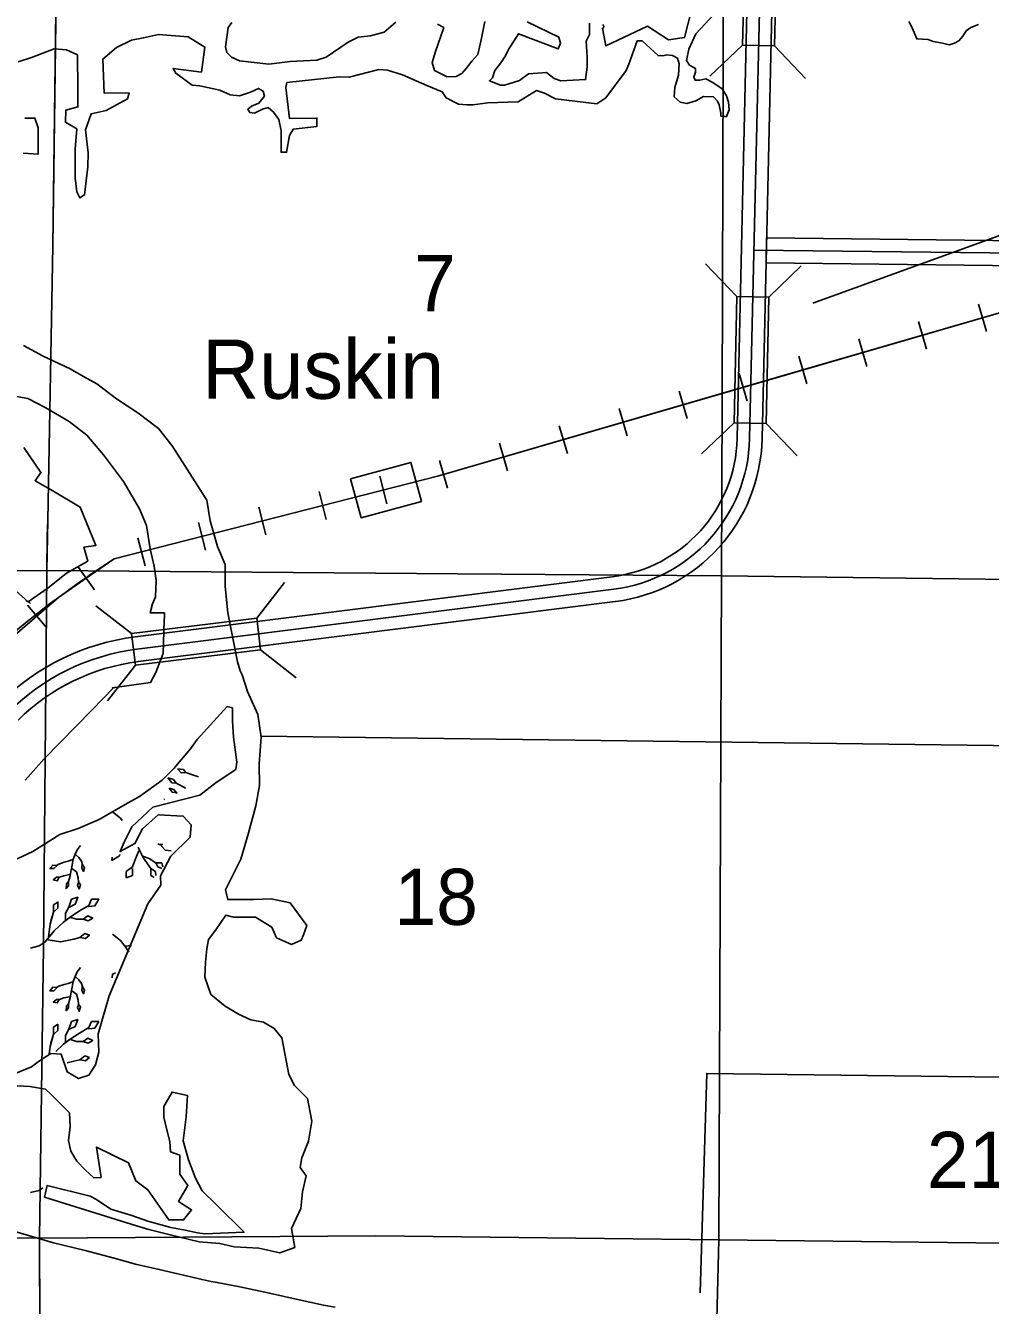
# Model space of a CAD drawing. Extents: x 380424 to 701066, y 1117407 to 1412949.
# Drawn here: x 509751 to 517486, y 1220200 to 1230461 of the extents above; entities that cross this region are included whole.
import ezdxf

# ---------------------------------------------------------------- set-up
doc = ezdxf.new("R2010")
doc.units = 0
for name, color, linetype in [('Bridges and Drawbridges US Highways', 7, 'Continuous'), ('Cities Incorporated Area', 7, 'Continuous'), ('Communities and Subdivisions Names without Post Office', 7, 'Continuous'), ('Local Roads Paved', 7, 'Continuous'), ('Local Roads Related Text', 7, 'Continuous'), ('Mangroves', 7, 'Continuous'), ('Masks for Road Features', 7, 'Continuous'), ('Narrow Canals', 7, 'Continuous'), ('Narrow River Creek and Branch and Slough', 7, 'Continuous'), ('Railroad Stations', 7, 'Continuous'), ('Railroads', 7, 'Continuous'), ('Section Lines', 7, 'Continuous'), ('Section Numbers', 7, 'Continuous'), ('State Route Divided Highway Outline and Fill', 7, 'Continuous'), ('State Routes Highway Center Lines', 7, 'Continuous'), ('Township  and Range lines', 7, 'Continuous'), ('US Route Divided Highway Outline and Fill', 7, 'Continuous'), ('US Routes Highway Center Lines', 7, 'Continuous'), ('Wide Rivers and Canals', 7, 'Continuous')]:
    doc.layers.add(name, color=color, linetype=linetype)

msp = doc.modelspace()

# ---------------------------------------------------------------- linework, layer by layer
at = {"layer": 'Bridges and Drawbridges US Highways'}
for p, q in [((515499, 1230305), (515237, 1230055)), ((515755, 1230299), (516005, 1230037)), ((515453, 1228289), (515202, 1228550)), ((515709, 1228284), (515970, 1228534)), ((515432, 1227277), (515170, 1227027)), ((515688, 1227272), (515938, 1227011)), ((511604, 1225710), (511826, 1225996)), ((510600, 1225586), (510314, 1225808)), ((511635, 1225456), (511921, 1225233)), ((510631, 1225332), (510408, 1225046))]:
    msp.add_line(p, q, dxfattribs=at)
for points in [[(515499, 1230305), (515524, 1231317), (515780, 1231310), (515755, 1230299)], [(515709, 1228284), (515688, 1227272), (515432, 1227277), (515453, 1228289)], [(511635, 1225456), (510631, 1225332), (510600, 1225586), (511604, 1225710)]]:
    msp.add_lwpolyline(points, close=True, dxfattribs=at)
at = {"layer": 'Cities Incorporated Area'}
for points in [[(514378, 1230470), (514388, 1230453), (514384, 1230444), (514377, 1230440), (514404, 1230298), (514737, 1230457), (514904, 1230348), (515033, 1230365), (515195, 1230994)], [(515380, 1230672), (515125, 1230396), (515069, 1230273), (515050, 1230180), (515075, 1230143), (515121, 1230118), (515123, 1230087), (515108, 1230048), (515118, 1230023), (515156, 1230023), (515205, 1230034), (515261, 1230005), (515336, 1229955), (515371, 1229899), (515386, 1229847), (515392, 1229785), (515371, 1229731), (515354, 1229733), (515326, 1229734), (515325, 1229760), (515311, 1229826), (515297, 1229856), (515266, 1229891), (515187, 1229893), (515125, 1229858), (515052, 1229837), (514998, 1229847), (514951, 1229889), (514957, 1229965), (514986, 1230064), (514992, 1230154), (514978, 1230199), (514938, 1230220), (514891, 1230226), (514859, 1230219), (514822, 1230220), (514694, 1230338), (514653, 1230338), (514587, 1230151), (514566, 1230102), (514404, 1229883), (514330, 1229835), (513999, 1229874), (513910, 1229920), (513848, 1229940), (513699, 1229851), (513454, 1229841), (513338, 1229827), (513291, 1229827), (513221, 1229830), (513124, 1229881), (513091, 1229931), (512967, 1229981), (512773, 1230065), (512652, 1230105), (512582, 1230108), (512345, 1230048), (512264, 1230051), (511846, 1230004), (511836, 1229964), (511866, 1229717), (512087, 1229720), (512087, 1229653), (511896, 1229630), (511866, 1229579), (511843, 1229445), (511799, 1229445), (511799, 1229616), (511782, 1229707), (511739, 1229767), (511695, 1229804), (511649, 1229790), (511585, 1229760), (511548, 1229763), (511532, 1229790), (511562, 1229814), (511622, 1229840), (511665, 1229894), (511655, 1229934), (511619, 1229958), (511555, 1229927), (511465, 1229897), (511391, 1229907), (511307, 1229944), (511147, 1229978), (511086, 1229984), (510955, 1230079), (510933, 1230118), (511160, 1230088), (511187, 1230289), (511053, 1230372), (510817, 1230390), (510696, 1230364), (510601, 1230343), (510481, 1230285), (510371, 1230192), (510381, 1229918), (510580, 1229922), (510569, 1229873), (510396, 1229779), (510276, 1229753), (510230, 1229625), (510253, 1229441), (510249, 1229329), (510224, 1229104), (510187, 1229079), (510162, 1229129), (510149, 1229241), (510149, 1229358), (510148, 1229471), (510162, 1229633), (510070, 1229686), (510073, 1229783), (510171, 1229809), (510171, 1229955), (510167, 1230226), (510078, 1230267), (509979, 1230275), (509806, 1230207), (509690, 1230170)], [(511404, 1230486), (511374, 1230446), (511354, 1230292), (511364, 1230245), (511401, 1230208), (511465, 1230178), (511702, 1230151), (511873, 1230174), (512087, 1230185), (512161, 1230208), (512338, 1230328), (512418, 1230369), (512515, 1230379), (512626, 1230409), (512719, 1230489)], [(513054, 1230472), (513104, 1230445), (513038, 1230253), (513010, 1230165), (513030, 1230101), (513131, 1230051), (513202, 1230054), (513248, 1230078), (513282, 1230117), (513328, 1230175), (513376, 1230228), (513403, 1230346), (513432, 1230495)], [(513772, 1230490), (514026, 1230367), (514040, 1230320), (514021, 1230274), (513703, 1230395), (513622, 1230270), (513599, 1230218), (513560, 1230162), (513514, 1230100), (513495, 1230041), (513469, 1230019), (513559, 1229983), (513591, 1229983), (513626, 1229995), (513711, 1230022), (513783, 1230075), (513928, 1230084), (513988, 1230038), (514042, 1230017), (514240, 1230028), (514252, 1230128), (514252, 1230207), (514244, 1230336), (514273, 1230390), (514273, 1230480)], [(509746, 1229719), (509825, 1229719), (509851, 1229640), (509851, 1229430), (509731, 1229437)], [(509738, 1227079), (509874, 1226877), (509827, 1226812), (509968, 1226732), (510189, 1226601), (510315, 1226294), (510219, 1226279), (510249, 1226168), (510078, 1226072), (509942, 1225962), (509771, 1225841), (509545, 1226042)]]:
    msp.add_lwpolyline(points, dxfattribs=at)
at = {"layer": 'Local Roads Paved'}
msp.add_lwpolyline([(527297, 1221980), (525954, 1221927), (515212, 1222060), (515160, 1220300)], dxfattribs=at)
at = {"layer": 'Mangroves'}
for p, q in [((509952, 1223283), (509974, 1223354)), ((509952, 1222303), (509974, 1222374))]:
    msp.add_line(p, q, dxfattribs=at)
for points in [[(509899, 1225920), (509888, 1225924)], [(509782, 1225836), (509752, 1225851)], [(509790, 1225828), (509782, 1225836)], [(510999, 1224469), (510970, 1224503)], [(510970, 1224503), (511016, 1224497)], [(511036, 1224472), (510999, 1224469)], [(511016, 1224497), (511036, 1224472)], [(511082, 1224457), (511036, 1224472)], [(511136, 1224437), (511082, 1224457)], [(511137, 1224437), (511136, 1224437)], [(510936, 1224417), (510890, 1224429)], [(510890, 1224429), (510922, 1224389)], [(510939, 1224337), (510902, 1224346)], [(510902, 1224346), (510925, 1224314)], [(510922, 1224389), (510959, 1224386)], [(510959, 1224386), (510936, 1224417)], [(510962, 1224309), (510939, 1224337)], [(511030, 1224349), (510959, 1224386)], [(511034, 1224345), (511030, 1224349)], [(510865, 1224258), (510859, 1224257)], [(510859, 1224257), (510860, 1224255)], [(510925, 1224314), (510965, 1224311)], [(510966, 1224308), (510962, 1224309)], [(510448, 1224157), (510512, 1224106)], [(510512, 1224106), (510526, 1224088)], [(510190, 1223888), (510164, 1223854), (510147, 1223817), (510132, 1223777), (510124, 1223731), (510115, 1223691), (510107, 1223645), (510095, 1223599), (510078, 1223579), (510075, 1223542), (510095, 1223565), (510095, 1223599)], [(510659, 1223844), (510633, 1223780)], [(510654, 1223874), (510665, 1223850)], [(510665, 1223850), (510697, 1223786)], [(510812, 1223901), (510825, 1223895)], [(510825, 1223895), (510851, 1223895)], [(510870, 1223850), (510831, 1223895)], [(510917, 1223845), (510870, 1223850)], [(510129, 1223774), (510092, 1223762), (510061, 1223754), (510018, 1223739), (509998, 1223728), (509969, 1223731), (509946, 1223702), (509978, 1223702), (510001, 1223725)], [(510150, 1223814), (510178, 1223791), (510198, 1223762), (510207, 1223736), (510224, 1223708), (510215, 1223679), (510201, 1223705), (510204, 1223734)], [(510442, 1223767), (510505, 1223805)], [(510444, 1223793), (510442, 1223767)], [(510505, 1223805), (510507, 1223815)], [(510633, 1223780), (510608, 1223716)], [(510684, 1223805), (510748, 1223780)], [(510697, 1223786), (510755, 1223703)], [(510748, 1223780), (510793, 1223748)], [(510793, 1223748), (510844, 1223748)], [(510812, 1223716), (510799, 1223742)], [(510844, 1223748), (510852, 1223717)], [(510104, 1223654), (510058, 1223645), (510024, 1223633), (509998, 1223633), (509972, 1223611), (510004, 1223605), (510018, 1223628)], [(510121, 1223702), (510158, 1223676), (510172, 1223628), (510175, 1223596), (510192, 1223573), (510181, 1223539), (510167, 1223568), (510175, 1223591)], [(510608, 1223716), (510557, 1223678)], [(510557, 1223678), (510557, 1223627)], [(510557, 1223627), (510608, 1223646)], [(510608, 1223646), (510608, 1223703)], [(510755, 1223703), (510793, 1223678)], [(510755, 1223646), (510755, 1223703)], [(510783, 1223630), (510755, 1223646)], [(510793, 1223678), (510796, 1223646)], [(510842, 1223703), (510812, 1223716)], [(509791, 1223064), (509861, 1223082), (509908, 1223115), (509979, 1223203), (510054, 1223274), (510107, 1223314), (510182, 1223363), (510258, 1223407), (510280, 1223456), (510337, 1223456), (510306, 1223403), (510258, 1223398), (510253, 1223402)], [(509934, 1223155), (509948, 1223257), (509974, 1223354), (509974, 1223411), (510010, 1223434), (510010, 1223385), (509979, 1223358)], [(510072, 1223292), (510072, 1223345), (510098, 1223394), (510120, 1223456), (510169, 1223473), (510147, 1223416), (510103, 1223394)], [(510103, 1223314), (510160, 1223296), (510213, 1223296), (510249, 1223323), (510289, 1223305), (510253, 1223283), (510213, 1223296)], [(509917, 1223133), (510032, 1223115), (510138, 1223137), (510187, 1223150), (510227, 1223181), (510262, 1223168), (510231, 1223141), (510191, 1223150)], [(510448, 1223177), (510512, 1223126)], [(510512, 1223126), (510557, 1223068)], [(510544, 1223081), (510601, 1223086)], [(510557, 1223068), (510579, 1223033)], [(510190, 1222908), (510164, 1222874), (510147, 1222837), (510132, 1222797), (510124, 1222751), (510115, 1222711), (510107, 1222665), (510095, 1222619), (510078, 1222599), (510075, 1222562), (510095, 1222585), (510095, 1222619)], [(510129, 1222794), (510092, 1222782), (510061, 1222774), (510018, 1222759), (509998, 1222748), (509969, 1222751), (509946, 1222722), (509978, 1222722), (510001, 1222745)], [(510150, 1222834), (510178, 1222811), (510198, 1222782), (510207, 1222756), (510224, 1222728), (510215, 1222699), (510201, 1222725), (510204, 1222754)], [(510448, 1222857), (510445, 1222826)], [(510473, 1222866), (510448, 1222857)], [(510121, 1222722), (510158, 1222696), (510172, 1222648), (510175, 1222616), (510192, 1222593), (510181, 1222559), (510167, 1222588), (510175, 1222611)], [(510104, 1222674), (510058, 1222665), (510024, 1222654), (509998, 1222654), (509972, 1222631), (510004, 1222625), (510018, 1222648)], [(510072, 1222312), (510072, 1222365), (510098, 1222414), (510120, 1222476), (510169, 1222493), (510147, 1222436), (510103, 1222414)], [(509974, 1222431), (510010, 1222454)], [(509974, 1222374), (509974, 1222431)], [(510010, 1222405), (509979, 1222378)], [(510010, 1222454), (510010, 1222405)], [(510107, 1222334), (510182, 1222383)], [(510182, 1222383), (510258, 1222427)], [(510258, 1222418), (510253, 1222422)], [(510258, 1222427), (510280, 1222476)], [(510306, 1222423), (510258, 1222418)], [(510280, 1222476), (510337, 1222476)], [(510337, 1222476), (510306, 1222423)], [(509948, 1222277), (509974, 1222374)], [(509992, 1222236), (510054, 1222294)], [(510054, 1222294), (510107, 1222334)], [(510103, 1222334), (510160, 1222316), (510213, 1222316), (510249, 1222343), (510289, 1222325), (510253, 1222303), (510213, 1222316)], [(509940, 1222218), (509948, 1222277)], [(510187, 1222170), (510227, 1222201)], [(510227, 1222201), (510262, 1222188)], [(510262, 1222188), (510231, 1222161)], [(510083, 1222146), (510138, 1222157)], [(510138, 1222157), (510187, 1222170)], [(510231, 1222161), (510191, 1222170)], [(509791, 1221104), (509861, 1221122)], [(509861, 1221122), (509889, 1221142)]]:
    msp.add_lwpolyline(points, dxfattribs=at)
at = {"layer": 'Masks for Road Features'}
msp.add_line((515692, 1228759), (515688, 1228559), dxfattribs=at)
at = {"layer": 'Narrow Canals'}
for points in [[(516063, 1228236), (517545, 1228774), (517804, 1228900), (517983, 1229006), (518094, 1229085), (518215, 1229185), (518262, 1229227), (518268, 1229259), (518350, 1229374), (518414, 1229458), (518584, 1229692), (523136, 1238067), (526438, 1243885), (526454, 1244012), (526411, 1244122), (526327, 1244186), (526211, 1244249), (526105, 1244281), (524658, 1244860)], [(518558, 1224675), (511637, 1224765)]]:
    msp.add_lwpolyline(points, dxfattribs=at)
at = {"layer": 'Narrow River Creek and Branch and Slough'}
msp.add_lwpolyline([(516833, 1230493), (516859, 1230442), (516895, 1230354), (516986, 1230350), (517028, 1230334), (517102, 1230319), (517155, 1230308), (517197, 1230319), (517234, 1230340), (517265, 1230377), (517292, 1230419), (517329, 1230445), (517392, 1230471)], dxfattribs=at)
at = {"layer": 'Railroad Stations'}
msp.add_lwpolyline([(512357, 1226828), (512840, 1226959), (512925, 1226645), (512442, 1226515)], close=True, dxfattribs=at)
at = {"layer": 'Railroads'}
for p, q in [((517456, 1228008), (517391, 1228228)), ((516975, 1227868), (516911, 1228089)), ((516495, 1227729), (516431, 1227949)), ((516015, 1227589), (515951, 1227810)), ((515535, 1227450), (515471, 1227671)), ((515055, 1227310), (514991, 1227531)), ((514575, 1227171), (514511, 1227392)), ((514095, 1227031), (514030, 1227252)), ((513614, 1226892), (513550, 1227113)), ((513134, 1226752), (513070, 1226973)), ((512647, 1226626), (512590, 1226849)), ((512162, 1226502), (512105, 1226725)), ((511678, 1226378), (511621, 1226601)), ((511193, 1226254), (511136, 1226477)), ((510709, 1226130), (510652, 1226353)), ((510302, 1225936), (510171, 1226125)), ((509915, 1225639), (509765, 1225813))]:
    msp.add_line(p, q, dxfattribs=at)
for points in [[(534323, 1257691), (533881, 1256890), (529836, 1249183), (522806, 1236513), (518990, 1229484), (518664, 1228886), (518136, 1228409), (517735, 1228208), (513065, 1226852), (510460, 1226186)], [(520104, 1231536), (518990, 1229484), (518664, 1228886), (518136, 1228409), (517735, 1228208), (515983, 1227700)], [(515983, 1227700), (513065, 1226852), (510460, 1226186), (510236, 1226030)], [(510236, 1226030), (510015, 1225877), (509051, 1225046), (505897, 1221895)]]:
    msp.add_lwpolyline(points, dxfattribs=at)
for start, end in [(122.9297, 126.5198), (126.5198, 134.9673)]:
    msp.add_arc((515159, 1218931), 8643, start, end, dxfattribs=at)
at = {"layer": 'Section Lines'}
msp.add_lwpolyline([(504660, 1229687), (504694, 1231451), (510004, 1231413), (509969, 1228696), (509928, 1226494), (509920, 1226092), (508550, 1226085), (507357, 1226073), (504578, 1226065), (504601, 1227501)], dxfattribs=at)
for points in [[(515347, 1231370), (515346, 1231074), (515336, 1227454), (515331, 1226049), (515326, 1226049), (513213, 1226065), (509920, 1226092), (509925, 1226369), (509928, 1226492), (509928, 1226494), (509969, 1228696), (510004, 1231413)], [(520681, 1231330), (520678, 1230908), (520674, 1228278), (520669, 1226105), (520668, 1225974), (517866, 1226017), (515331, 1226049), (515336, 1227454), (515346, 1231074), (515347, 1231370), (515696, 1231367), (519788, 1231332)], [(504578, 1226065), (504571, 1224986), (504567, 1220725), (507631, 1220746), (509863, 1220740), (509894, 1223076), (509920, 1226078), (509920, 1226092), (508550, 1226085), (507357, 1226073)], [(515331, 1226049), (515310, 1220740), (515310, 1220725), (512559, 1220759), (509863, 1220740), (509894, 1223076), (509920, 1226078), (509920, 1226092), (513213, 1226065), (515326, 1226049)], [(520668, 1225974), (520654, 1224574), (520603, 1220656), (518285, 1220692), (515310, 1220725), (515310, 1220740), (515331, 1226049), (517866, 1226017)], [(509863, 1220740), (509863, 1220734), (509871, 1218813), (509865, 1215200), (504539, 1215228), (504526, 1215229), (504537, 1218570), (504567, 1220710), (504567, 1220725), (507631, 1220746)], [(515310, 1220725), (515284, 1219770), (515295, 1215254), (515283, 1215255), (511715, 1215209), (509865, 1215200), (509871, 1218813), (509863, 1220734), (509863, 1220740), (512559, 1220759)], [(520603, 1220656), (520587, 1218130), (520565, 1215248), (515295, 1215254), (515284, 1219770), (515310, 1220725), (518285, 1220692)]]:
    msp.add_lwpolyline(points, close=True, dxfattribs=at)
at = {"layer": 'State Route Divided Highway Outline and Fill'}
msp.add_lwpolyline([(542500, 1228390), (547681, 1228403), (547681, 1228203), (542500, 1228190), (542133, 1228189), (536228, 1228175), (533930, 1228160), (532062, 1228331), (531219, 1228380), (521381, 1228494), (519318, 1228517), (515688, 1228559), (515692, 1228759), (519320, 1228717), (521383, 1228694), (531226, 1228580), (532077, 1228531), (533938, 1228360), (536228, 1228375), (542132, 1228389)], close=True, dxfattribs=at)
at = {"layer": 'State Routes Highway Center Lines'}
msp.add_lwpolyline([(640551, 1225621), (608969, 1225590), (572811, 1225715), (567889, 1228370), (547875, 1228304), (542500, 1228290), (542132, 1228289), (536228, 1228275), (533934, 1228260), (532069, 1228431), (531223, 1228480), (521382, 1228594), (519319, 1228617), (515590, 1228660)], dxfattribs=at)
at = {"layer": 'Township  and Range lines'}
for p, q in [((510004, 1231413), (509969, 1228696)), ((509969, 1228696), (509928, 1226494)), ((509928, 1226492), (509925, 1226369)), ((509928, 1226494), (509928, 1226492)), ((509925, 1226369), (509920, 1226092)), ((509920, 1226078), (509894, 1223076)), ((509920, 1226092), (509920, 1226078)), ((509894, 1223076), (509863, 1220740)), ((509863, 1220740), (509863, 1220734)), ((509863, 1220734), (509871, 1218813))]:
    msp.add_line(p, q, dxfattribs=at)
at = {"layer": 'US Route Divided Highway Outline and Fill'}
for p, q in [((515455, 1227152), (515641, 1235255)), ((515841, 1235250), (515655, 1227148)), ((510629, 1225560), (514454, 1226042)), ((514479, 1225844), (510654, 1225362))]:
    msp.add_line(p, q, dxfattribs=at)
for centre, radius, start, end in [((514311, 1227178), 1145, 277.1894, 358.6882), ((514311, 1227178), 1345, 277.1894, 358.6882), ((510863, 1223711), 1864, 97.1895, 134.7928), ((510863, 1223711), 1664, 97.1895, 134.7928)]:
    msp.add_arc(centre, radius, start, end, dxfattribs=at)
at = {"layer": 'US Routes Highway Center Lines'}
for p, q in [((515741, 1235253), (515555, 1227150)), ((514467, 1225943), (510642, 1225461))]:
    msp.add_line(p, q, dxfattribs=at)
for centre, radius, start, end in [((514311, 1227178), 1245, 277.1894, 358.6882), ((510863, 1223711), 1764, 97.1895, 134.7928)]:
    msp.add_arc(centre, radius, start, end, dxfattribs=at)
at = {"layer": 'Wide Rivers and Canals'}
for points in [[(509734, 1227897), (509892, 1227810), (510108, 1227709), (510216, 1227648), (510321, 1227590), (510479, 1227469), (510652, 1227357), (510817, 1227231), (510925, 1227091), (511030, 1226929), (511203, 1226655), (511231, 1226490), (511289, 1226285), (511350, 1226141), (511350, 1225965), (511372, 1225754), (511450, 1225360), (511471, 1225288), (511487, 1225255), (511529, 1225122), (511614, 1224937), (511639, 1224757), (511623, 1224543), (511626, 1224369), (511598, 1224205), (511536, 1223978), (511477, 1223777), (511353, 1223532), (511371, 1223454), (511466, 1223454), (511582, 1223454), (511719, 1223459), (511872, 1223428), (512005, 1223247), (511980, 1223172), (511961, 1223129), (511883, 1223095), (511762, 1223148), (511725, 1223233), (511593, 1223312), (511419, 1223312), (511356, 1223328), (511275, 1223210), (511216, 1223135), (511204, 1223060), (511192, 1222952), (511188, 1222831), (511235, 1222694), (511350, 1222598), (511459, 1222536), (511558, 1222489), (511657, 1222470), (511744, 1222421), (511806, 1222346), (511862, 1222052), (511906, 1221964), (512011, 1221860), (512045, 1221676), (512020, 1221518), (511965, 1221384), (511952, 1221307), (511999, 1221239), (511971, 1221112), (511958, 1220978), (511884, 1220816), (511909, 1220665), (511788, 1220621), (511620, 1220658), (511424, 1220671), (511309, 1220696), (511142, 1220711), (510909, 1220767), (510738, 1220810), (510639, 1220838), (509903, 1221068), (509925, 1221162), (510269, 1221077), (510319, 1221049), (510433, 1220971), (510602, 1220922), (510732, 1220875), (510915, 1220826), (511030, 1220804), (511129, 1220783), (511187, 1220774), (511502, 1220786), (511282, 1221006), (511167, 1221118), (511114, 1221220), (511058, 1221366), (511015, 1221519), (511039, 1221711), (511049, 1221882), (510925, 1221910), (510859, 1221795), (510859, 1221708), (510881, 1221618), (510906, 1221515), (510912, 1221432), (510987, 1221404), (510987, 1221252), (511052, 1221161), (510977, 1221034), (511082, 1220966), (511017, 1220885), (510899, 1220885), (510732, 1221127), (510636, 1221198), (510577, 1221344), (510319, 1221469), (510356, 1221226), (510297, 1221223), (510229, 1221288), (510161, 1221357), (510114, 1221437), (510096, 1221521), (510108, 1221633), (510102, 1221745), (509952, 1221893), (509910, 1221935), (509784, 1221956), (509683, 1221961)], [(509748, 1224410), (509900, 1224583), (510285, 1224976), (510456, 1225151), (510447, 1225151), (510753, 1225195), (510794, 1225275), (510850, 1225422), (510855, 1225426), (510863, 1225692), (510864, 1225724), (510864, 1225752), (510750, 1225752), (510768, 1225825), (510792, 1225882), (510799, 1226011), (510781, 1226126), (510749, 1226265), (510720, 1226454), (510663, 1226587), (510537, 1226806), (510375, 1227019), (510242, 1227176), (510101, 1227288), (509914, 1227396), (509770, 1227472), (509573, 1227505)], [(509662, 1222056), (509799, 1222114), (509863, 1222162), (509952, 1222220), (510037, 1222214), (510084, 1222072), (510174, 1222019), (510258, 1222046), (510311, 1222130), (510337, 1222230), (510332, 1222378), (510422, 1222683), (510731, 1223421), (510835, 1223569), (510832, 1223645), (510915, 1223802), (511069, 1223953), (511077, 1224054), (511015, 1224123), (510814, 1224133), (510688, 1224022), (510627, 1223903), (510508, 1223838), (510540, 1223914), (510602, 1224036), (510771, 1224195), (511149, 1224292), (511278, 1224393), (511437, 1224497), (511444, 1224555), (511419, 1224756), (511411, 1224886), (511411, 1224990), (511368, 1225001), (511127, 1224738), (511073, 1224663), (510940, 1224504), (510846, 1224411), (510663, 1224281), (510548, 1224216), (510342, 1224097), (510173, 1224025), (510026, 1223976), (509810, 1223839), (509520, 1223707)], [(509639, 1220800), (509975, 1220702), (510229, 1220641), (510461, 1220578), (510633, 1220530), (510823, 1220489), (511017, 1220442), (511166, 1220407), (511239, 1220391), (511287, 1220384), (511468, 1220350), (511706, 1220299), (511919, 1220251), (512138, 1220203), (512234, 1220187)]]:
    msp.add_lwpolyline(points, dxfattribs=at)

# ---------------------------------------------------------------- texts
at = {"layer": 'Communities and Subdivisions Names without Post Office'}
msp.add_text('Ruskin', height=475, rotation=0.0004, dxfattribs=at).set_placement((511166, 1227469))
at = {"layer": 'Local Roads Related Text'}
msp.add_text('21st Ave. ', height=450, dxfattribs=at).set_placement((516977, 1221142))
at = {"layer": 'Section Numbers'}
for s, p in [('7', (512865, 1228171)), ('18', (512708, 1223251))]:
    msp.add_text(s, height=450, rotation=0.0003, dxfattribs=at).set_placement(p)

doc.saveas('drawing.dxf')
